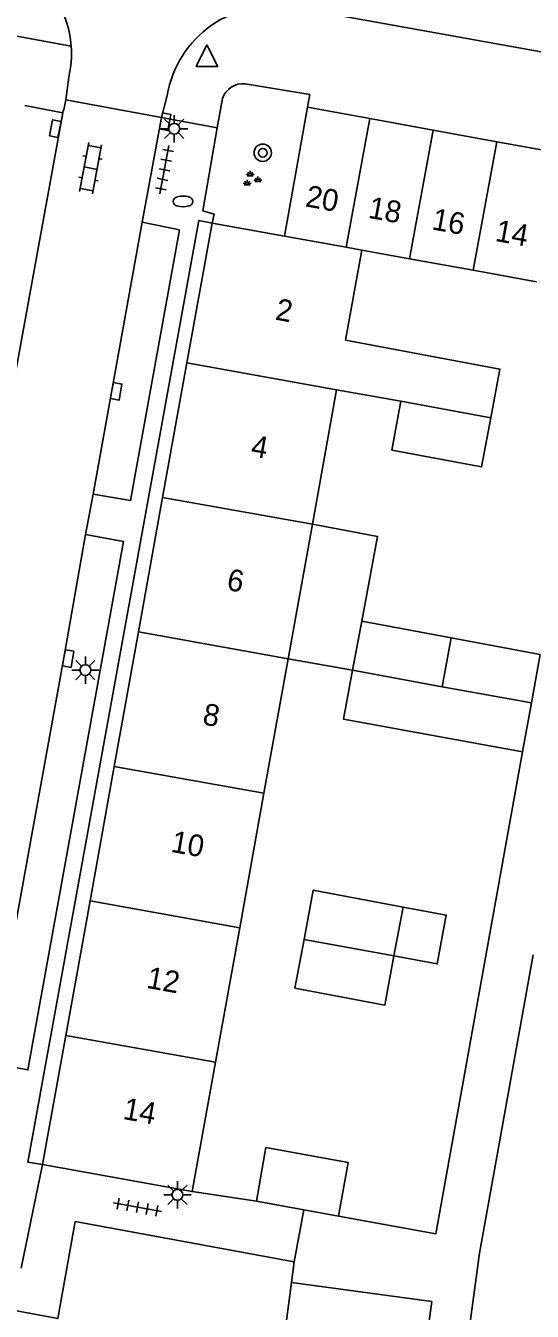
# Model space of a CAD drawing. Extents: x 131000 to 133014, y 396499 to 399001.
# Drawn here: x 131414.7 to 131438, y 397858.9 to 397918 of the extents above; entities that cross this region are included whole.
import ezdxf

# ---------------------------------------------------------------- set-up
doc = ezdxf.new("R2010")
doc.units = 0
for name, color, linetype in [('gg-afsc-erfafscheiding', 7, 'Continuous'), ('gg-afsc-muur', 7, 'Continuous'), ('gg-anno-huisnummerreeks BGT', 7, 'Continuous'), ('gg-bbg-bijgebouw', 7, 'Continuous'), ('gg-bbg-gedigitaliseerde bebouwing', 7, 'Continuous'), ('gg-bbg-gedigitaliseerde bijgebouw', 7, 'Continuous'), ('gg-bbg-hoofdgebouw', 7, 'Continuous'), ('gg-bbg-luifel en loopbrug', 7, 'Continuous'), ('gg-bbg-tussenscheiding', 7, 'Continuous'), ('gg-knt-verharding', 7, 'Continuous'), ('gg-knt-verharding nz', 7, 'Continuous'), ('gt-grn-weggrens', 7, 'Continuous'), ('gt-symb-boom', 7, 'Continuous'), ('gt-symb-brandkraan', 7, 'Continuous'), ('gt-symb-groenvak', 7, 'Continuous'), ('gt-symb-klinker verharding', 7, 'Continuous'), ('gt-symb-kolk', 7, 'Continuous'), ('gt-symb-lichtmast', 7, 'Continuous'), ('gt-symb-tegel verharding', 7, 'Continuous'), ('gt-symb-waterafsluiter', 7, 'Continuous')]:
    doc.layers.add(name, color=color, linetype=linetype)

# ---------------------------------------------------------------- blocks, each defined once
blk = doc.blocks.new('gt0-LMAST')
at = {"layer": 'gt-symb-lichtmast'}
for p, q in [((-0.005, 0.246), (-0.005, 0.621)), ((-0.182, 0.173), (-0.447, 0.438)), ((0.172, 0.173), (0.437, 0.438)), ((-0.255, -0.004), (-0.63, -0.004)), ((-0.182, -0.181), (-0.447, -0.446)), ((-0.005, -0.254), (-0.005, -0.629)), ((0.437, -0.446), (0.172, -0.181)), ((0.245, -0.004), (0.62, -0.004))]:
    blk.add_line(p, q, dxfattribs=at)
blk.add_circle((-0.005, -0.004), 0.25, dxfattribs=at)
blk = doc.blocks.new('gt0-KOLK')
at = {"layer": 'gt-symb-kolk'}
blk.add_lwpolyline([(0, 0), (0.375, 0), (0.375, 0.4), (-0.375, 0.4), (-0.375, 0), (0, 0)], dxfattribs=at)
blk = doc.blocks.new('gt0-WAFSL')
at = {"layer": 'gt-symb-waterafsluiter'}
for p, q in [((-0.5, -0.333), (0, 0.667)), ((0, 0.667), (0.5, -0.333)), ((0.5, -0.333), (-0.5, -0.333))]:
    blk.add_line(p, q, dxfattribs=at)
blk = doc.blocks.new('gt0-BR')
at = {"layer": 'gt-symb-brandkraan'}
for centre, radius, start, end in [((-0.244, 0), 0.206, 107.56694, 252.43307), ((0.599, -2.664), 3, 106.89205, 107.56694), ((0, -0.691), 0.938, 73.10799, 106.89205), ((-0.599, -2.664), 3, 72.43309, 73.10799), ((0.244, 0), 0.206, 287.56695, 72.43309), ((0.599, 2.664), 3, 252.43307, 253.10797), ((0, 0.691), 0.938, 253.10797, 286.89206), ((-0.599, 2.664), 3, 286.89206, 287.56695)]:
    blk.add_arc(centre, radius, start, end, dxfattribs=at)
blk = doc.blocks.new('gt0-GRVAK')
at = {"layer": 'gt-symb-groenvak'}
for p, q in [((-0.11, 0.189), (-0.228, 0.24)), ((-0.182, 0.153), (0.088, 0.153)), ((-0.091, 0.211), (-0.156, 0.322)), ((-0.047, 0.214), (-0.047, 0.393)), ((-0.004, 0.211), (0.061, 0.322)), ((0.015, 0.189), (0.133, 0.24)), ((0.262, -0.052), (0.197, 0.059)), ((0.305, -0.049), (0.305, 0.13)), ((0.349, -0.052), (0.414, 0.059)), ((-0.245, -0.228), (-0.363, -0.177)), ((-0.318, -0.264), (-0.047, -0.264)), ((-0.226, -0.206), (-0.291, -0.095)), ((-0.183, -0.203), (-0.183, -0.024)), ((-0.139, -0.206), (-0.074, -0.095)), ((-0.12, -0.228), (-0.002, -0.177)), ((0.243, -0.074), (0.125, -0.023)), ((0.17, -0.11), (0.441, -0.11)), ((0.368, -0.074), (0.486, -0.023))]:
    blk.add_line(p, q, dxfattribs=at)
blk = doc.blocks.new('gt0-TEG1')
at = {"layer": 'gt-symb-tegel verharding'}
for p, q in [((-1.125, 0), (1.125, 0)), ((-0.9, -0.25), (-0.9, 0.25)), ((-0.45, -0.25), (-0.45, 0.25)), ((0, -0.25), (0, 0.25)), ((0.45, -0.25), (0.45, 0.25)), ((0.9, -0.25), (0.9, 0.25))]:
    blk.add_line(p, q, dxfattribs=at)
blk = doc.blocks.new('gt0-KL1')
at = {"layer": 'gt-symb-klinker verharding'}
for p, q in [((-1.15, 0.3), (1.15, 0.3)), ((-1, -0.3), (-1, 0.3)), ((-0.5, 0.3), (-0.5, 0.45)), ((0, -0.3), (0, 0.3)), ((0.5, 0.3), (0.5, 0.45)), ((1, -0.3), (1, 0.3)), ((-1.15, -0.3), (1.15, -0.3)), ((-0.5, -0.45), (-0.5, -0.3)), ((0.5, -0.45), (0.5, -0.3))]:
    blk.add_line(p, q, dxfattribs=at)
blk = doc.blocks.new('gt0-BOOM')
at = {"layer": 'gt-symb-boom'}
for radius in [0.4, 0.2]:
    blk.add_circle((0, 0), radius, dxfattribs=at)

msp = doc.modelspace()

# ---------------------------------------------------------------- linework, layer by layer
at = {"layer": 'gg-afsc-erfafscheiding'}
for points in [[(131437.589, 397884.611), (131433.603, 397862.482), (131429.12, 397863.29)], [(131438.073, 397875.294), (131435.605, 397861.593), (131434.268, 397851.721)]]:
    msp.add_lwpolyline(points, dxfattribs=at)
at = {"layer": 'gg-afsc-muur'}
msp.add_line((131422.4, 397864.42), (131425.35, 397863.98), dxfattribs=at)
at = {"layer": 'gg-bbg-bijgebouw'}
for p, q in [((131426.64, 397908.31), (131427.7, 397914.23)), ((131427.7, 397914.23), (131430.563, 397913.709)), ((131430.563, 397913.709), (131433.481, 397913.177)), ((131433.481, 397913.177), (131436.399, 397912.646)), ((131436.399, 397912.646), (131439.317, 397912.114)), ((131425.35, 397863.98), (131427.529, 397863.581)), ((131427.529, 397863.581), (131429.12, 397863.29)), ((131426.541, 397857.071), (131426.97, 397860.24))]:
    msp.add_line(p, q, dxfattribs=at)
msp.add_lwpolyline([(131425.35, 397863.98), (131425.79, 397866.44), (131429.57, 397865.75), (131429.12, 397863.29)], dxfattribs=at)
at = {"layer": 'gg-bbg-gedigitaliseerde bebouwing'}
for p, q in [((131429.449, 397903.535), (131430.194, 397907.67)), ((131427.924, 397895.075), (131429.038, 397901.255)), ((131431.994, 397900.723), (131429.038, 397901.255)), ((131426.811, 397888.896), (131427.924, 397895.075)), ((131425.697, 397882.716), (131426.811, 397888.896)), ((131424.583, 397876.536), (131425.697, 397882.716)), ((131423.47, 397870.356), (131424.583, 397876.536)), ((131422.4, 397864.42), (131423.47, 397870.356))]:
    msp.add_line(p, q, dxfattribs=at)
msp.add_lwpolyline([(131429.449, 397903.535), (131436.545, 397902.201), (131436.124, 397899.961)], dxfattribs=at)
at = {"layer": 'gg-bbg-gedigitaliseerde bijgebouw'}
for p, q in [((131430.194, 397907.67), (131432.392, 397907.271)), ((131432.392, 397907.271), (131435.31, 397906.742)), ((131435.31, 397906.742), (131438.23, 397906.212)), ((131430.191, 397890.618), (131429.768, 397888.363)), ((131434.297, 397889.854), (131430.191, 397890.618)), ((131433.884, 397887.611), (131434.297, 397889.854)), ((131433.884, 397887.611), (131437.996, 397886.868)), ((131437.996, 397886.868), (131437.589, 397884.611)), ((131431.672, 397875.241), (131432.093, 397877.482)), ((131426.97, 397860.24), (131433.411, 397859.37)), ((131433.411, 397859.37), (131432.971, 397856.121))]:
    msp.add_line(p, q, dxfattribs=at)
for points in [[(131436.124, 397899.961), (131435.7, 397897.706), (131431.573, 397898.482), (131431.994, 397900.723)], [(131437.589, 397884.611), (131429.347, 397886.123), (131429.768, 397888.363)], [(131432.093, 397877.482), (131427.965, 397878.258), (131427.541, 397876.003)], [(131431.672, 397875.241), (131431.248, 397872.987), (131427.12, 397873.763), (131427.541, 397876.003)]]:
    msp.add_lwpolyline(points, dxfattribs=at)
at = {"layer": 'gg-bbg-hoofdgebouw'}
for p, q in [((131422.153, 397902.488), (131423.31, 397908.91)), ((131423.31, 397908.91), (131426.64, 397908.31)), ((131421.04, 397896.308), (131422.153, 397902.488)), ((131419.927, 397890.128), (131421.04, 397896.308)), ((131418.814, 397883.948), (131419.927, 397890.128)), ((131417.701, 397877.768), (131418.814, 397883.948)), ((131416.588, 397871.588), (131417.701, 397877.768)), ((131415.52, 397865.66), (131416.588, 397871.588)), ((131422.4, 397864.42), (131415.52, 397865.66))]:
    msp.add_line(p, q, dxfattribs=at)
at = {"layer": 'gg-bbg-luifel en loopbrug'}
for p, q in [((131434.297, 397889.854), (131438.396, 397889.091)), ((131426.811, 397888.896), (131429.768, 397888.363)), ((131438.396, 397889.091), (131437.996, 397886.868))]:
    msp.add_line(p, q, dxfattribs=at)
for points in [[(131430.191, 397890.618), (131430.922, 397894.513), (131427.924, 397895.075)], [(131431.672, 397875.241), (131433.663, 397874.874), (131434.077, 397877.116), (131432.093, 397877.482)]]:
    msp.add_lwpolyline(points, dxfattribs=at)
at = {"layer": 'gg-bbg-tussenscheiding'}
for p, q in [((131430.563, 397913.709), (131429.473, 397907.8)), ((131433.481, 397913.177), (131432.392, 397907.271)), ((131436.399, 397912.646), (131435.31, 397906.742)), ((131429.473, 397907.8), (131426.64, 397908.31)), ((131430.194, 397907.67), (131429.473, 397907.8)), ((131422.153, 397902.488), (131429.038, 397901.255)), ((131436.124, 397899.961), (131431.994, 397900.723)), ((131421.04, 397896.308), (131427.924, 397895.075)), ((131419.927, 397890.128), (131426.811, 397888.896)), ((131433.884, 397887.611), (131429.768, 397888.363)), ((131418.814, 397883.948), (131425.697, 397882.716)), ((131417.701, 397877.768), (131424.583, 397876.536)), ((131431.672, 397875.241), (131427.541, 397876.003)), ((131416.588, 397871.588), (131423.47, 397870.356))]:
    msp.add_line(p, q, dxfattribs=at)
at = {"layer": 'gg-knt-verharding'}
for p, q in [((131421.245, 397914.776), (131420.987, 397913.756)), ((131414.703, 397914.308), (131416.445, 397913.972)), ((131420.987, 397913.756), (131416.593, 397914.574)), ((131423.787, 397914.625), (131423.55, 397913.279)), ((131420.1, 397908.95), (131420.987, 397913.756)), ((131423.55, 397913.279), (131422.88, 397909.476)), ((131417.495, 397894.595), (131417.848, 397896.461)), ((131427.09, 397861.19), (131426.97, 397860.24))]:
    msp.add_line(p, q, dxfattribs=at)
for points in [[(131470.734, 397910.92), (131453.266, 397914.108), (131427.955, 397918.651)], [(131416.593, 397914.574), (131416.592, 397914.574), (131416.727, 397915.616)], [(131427.7, 397914.23), (131427.811, 397914.81), (131424.84, 397915.308)], [(131423.31, 397908.91), (131423.406, 397909.321), (131422.88, 397909.476)], [(131415.52, 397865.66), (131414.834, 397865.774), (131422.71, 397909.03), (131423.31, 397908.91)], [(131420.1, 397908.95), (131421.812, 397908.591), (131419.563, 397896.167), (131417.848, 397896.461)], [(131417.495, 397894.595), (131419.24, 397894.274), (131414.843, 397870.004), (131413.113, 397870.331)], [(131411.33, 397843.24), (131414.24, 397858.96), (131416.22, 397858.58), (131417.02, 397863.04), (131427.09, 397861.19)]]:
    msp.add_lwpolyline(points, dxfattribs=at)
for centre, radius, start, end in [((131412.078, 397916.686), 4.77, 4.18585, 81.60312), ((131426.129, 397913.934), 4.956, 79.74855, 170.21949), ((131412.096, 397916.685), 4.753, 346.99971, 4.20905), ((131424.734, 397914.318), 0.996, 83.91047, 162.02627), ((131411.712, 397915.455), 4.96, 342.60489, 349.77094)]:
    msp.add_arc(centre, radius, start, end, dxfattribs=at)
at = {"layer": 'gg-knt-verharding nz'}
for p, q in [((131416.445, 397913.972), (131413.404, 397897.294)), ((131417.848, 397896.461), (131420.1, 397908.95))]:
    msp.add_line(p, q, dxfattribs=at)
msp.add_lwpolyline([(131413.113, 397870.331), (131416.5, 397888.938), (131417.495, 397894.595)], dxfattribs=at)
at = {"layer": 'gt-grn-weggrens'}
for p, q in [((131416.836, 397917.034), (131412.909, 397917.752)), ((131420.987, 397913.756), (131423.55, 397913.279)), ((131414.531, 397860.891), (131415.52, 397865.66)), ((131427.529, 397863.581), (131427.09, 397861.19))]:
    msp.add_line(p, q, dxfattribs=at)

# ---------------------------------------------------------------- block references
at = {"layer": 'gt-symb-boom'}
msp.add_blockref('gt0-BOOM', (131425.643, 397912.138), dxfattribs=at)
at = {"layer": 'gt-symb-brandkraan'}
msp.add_blockref('gt0-BR', (131421.978, 397909.904), dxfattribs=at)
at = {"layer": 'gt-symb-groenvak'}
msp.add_blockref('gt0-GRVAK', (131425.111, 397910.922), dxfattribs=at)
at = {"layer": 'gt-symb-klinker verharding', "rotation": -100.54573436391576}
msp.add_blockref('gt0-KL1', (131417.727, 397911.43), dxfattribs=at)
at = {"layer": 'gt-symb-kolk'}
for p, rotation in [((131416.296, 397913.21), 78.92612884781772), ((131420.958, 397913.601), -100.43302473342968), ((131418.707, 397901.213), -100.25359802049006), ((131416.5, 397888.938), -100.30997039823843)]:
    msp.add_blockref('gt0-KOLK', p, dxfattribs=dict(at, rotation=rotation))
at = {"layer": 'gt-symb-lichtmast'}
for p in [(131421.577, 397913.244), (131417.491, 397888.376), (131421.724, 397864.27)]:
    msp.add_blockref('gt0-LMAST', p, dxfattribs=at)
at = {"layer": 'gt-symb-tegel verharding'}
for p, rotation in [((131421.122, 397911.36), -100.65836150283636), ((131419.882, 397863.698), -10.42265454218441)]:
    msp.add_blockref('gt0-TEG1', p, dxfattribs=dict(at, rotation=rotation))
at = {"layer": 'gt-symb-waterafsluiter'}
msp.add_blockref('gt0-WAFSL', (131423.078, 397916.437), dxfattribs=at)

# ---------------------------------------------------------------- texts
at = {"layer": 'gg-anno-huisnummerreeks BGT'}
for s, rotation, p in [('20', 349.7, (131427.561, 397909.681)), ('18', 349.7, (131430.451, 397909.155)), ('16', 349.7, (131433.37, 397908.623)), ('14', 349.7, (131436.287, 397908.092)), ('2', 349.8, (131426.181, 397904.477)), ('4', 349.8, (131425.052, 397898.208)), ('6', 349.8, (131423.945, 397892.064)), ('8', 349.8, (131422.832, 397885.884)), ('10', 349.8, (131421.382, 397880.028)), ('12', 349.8, (131420.257, 397873.78)), ('14', 349.8, (131419.172, 397867.757))]:
    msp.add_text(s, height=1, rotation=rotation, dxfattribs=at).set_placement(p)

doc.saveas('drawing.dxf')
